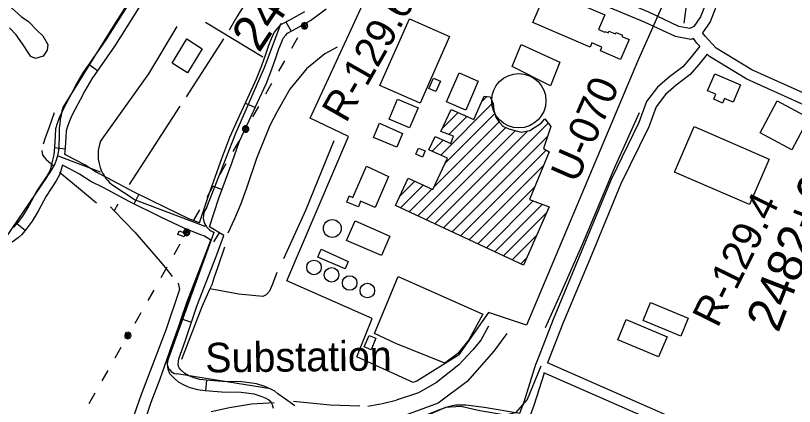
# Model space of a CAD drawing. Extents: x 3535183 to 3573198, y 534952 to 560562.
# Drawn here: x 3552352 to 3554542, y 543961 to 545059 of the extents above; entities that cross this region are included whole.
import ezdxf

# ---------------------------------------------------------------- set-up
doc = ezdxf.new("R2010")
doc.units = 0
for name, color, linetype in [('V-BLDG-OTLN', 7, 'Continuous'), ('V-DOMW-TANK', 7, 'Continuous'), ('V-RAIL-TRAK', 7, 'Continuous'), ('V-RIVR-RANG-IDEN', 7, 'Continuous'), ('V-ROAD-CNTR', 7, 'Continuous'), ('V-SITE-OTLN', 7, 'Continuous'), ('V-SITE-OTLN-IDEN', 7, 'Continuous'), ('V-SITE-VEGE', 7, 'Continuous'), ('V-SURV-IDEN', 7, 'Continuous'), ('V-TOPO-SHOR', 7, 'Continuous'), ('V-UTIL-LINE', 7, 'Continuous')]:
    doc.layers.add(name, color=color, linetype=linetype)

msp = doc.modelspace()

# ---------------------------------------------------------------- linework, layer by layer
at = {"layer": 'V-BLDG-OTLN'}
for p, q in [((3553662.7, 544818), (3553677, 544832.4)), ((3553547.4, 544667.3), (3553694.1, 544814.1)), ((3553551.9, 544742.6), (3553596.1, 544786.8)), ((3553559.7, 544644.3), (3553699.2, 544783.8)), ((3553570.1, 544725.5), (3553620.9, 544776.2)), ((3553529, 544578.2), (3553711.8, 544761)), ((3553555, 544462.9), (3553849.5, 544757.3)), ((3553482.6, 544496.5), (3553730.9, 544744.9)), ((3553506.7, 544485.3), (3553757.8, 544736.4)), ((3553530.9, 544474.1), (3553792.6, 544735.8)), ((3553523.2, 544678.5), (3553554.2, 544709.5)), ((3553579.2, 544451.6), (3553848.2, 544720.7)), ((3553603.3, 544440.4), (3553844.2, 544681.3)), ((3553627.4, 544429.2), (3553836.5, 544638.3)), ((3553432.4, 544552.4), (3553474.1, 544594)), ((3553434.3, 544519), (3553498.2, 544582.8)), ((3553651.6, 544418), (3553812.1, 544578.5)), ((3553458.5, 544507.7), (3553522.3, 544571.6)), ((3553675.7, 544406.8), (3553807.5, 544538.5)), ((3553699.8, 544395.6), (3553833.3, 544529.1)), ((3553724, 544384.3), (3553845.1, 544505.5)), ((3553748.1, 544373.1), (3553816.8, 544441.8)), ((3553772.3, 544361.9), (3553788.4, 544378))]:
    msp.add_line(p, q, dxfattribs=at)
for points in [[(3553967.4, 544970.8), (3553806.4, 545040.1), (3553846, 545132), (3554008.8, 545061.9), (3553991, 545020.4), (3554008.6, 545012.9), (3554009.5, 545015), (3554018.5, 545011.1), (3554020.4, 545015.6), (3554039.1, 545007.6), (3554040.8, 545011.7), (3554058.6, 545004.1), (3554057.1, 545000.5), (3554077.1, 544991.9), (3554053, 544936), (3553996.4, 544960.3), (3554000.7, 544970.2), (3553972.4, 544982.4)], [(3553571.9, 545000.6), (3553489.1, 544812.9), (3553376.5, 544862.6), (3553459.4, 545050.3)], [(3552876.7, 544966.2), (3552835.4, 544898.7), (3552791.7, 544925.3), (3552833.6, 544993.9)], [(3553748.7, 544916.7), (3553773.9, 544977.7), (3553881.9, 544928.5), (3553856.5, 544862.4)], [(3553546.8, 544875.2), (3553534, 544845.9), (3553514.2, 544854.5), (3553527, 544883.8)], [(3553563.8, 544816.6), (3553599.4, 544898.4), (3553653.1, 544875.1), (3553617.6, 544793.3)], [(3554390.4, 544864.9), (3554369.7, 544816), (3554345.7, 544826.2), (3554340.2, 544813.4), (3554315.2, 544824.1), (3554321.2, 544838.2), (3554297.8, 544848), (3554318, 544895.6)], [(3553483.6, 544800), (3553459.9, 544744), (3553402.2, 544768.4), (3553426, 544824.4)], [(3553779.7, 544358.5), (3553420, 544525.6), (3553455.7, 544602.6), (3553525.3, 544570.3), (3553566.3, 544658.6), (3553514.3, 544682.6), (3553531.4, 544719.2), (3553576.2, 544700.2), (3553583.1, 544721), (3553547.5, 544733.3), (3553576.6, 544795.2), (3553640.3, 544767.8), (3553669.5, 544833.3), (3553686.8, 544831.2), (3553695.1, 544811.9), (3553696.4, 544792.8), (3553703, 544771.8), (3553713.1, 544759.4), (3553721.6, 544748.8), (3553738.8, 544741.5), (3553773.4, 544732.1), (3553797.8, 544736.8), (3553829.5, 544757), (3553840.1, 544769), (3553857.1, 544747.8), (3553836.7, 544685.7), (3553852.2, 544676.7), (3553797.3, 544542.3), (3553852.5, 544522)], [(3554582.5, 544771.7), (3554534.6, 544682.3), (3554445.3, 544730.2), (3554493.2, 544819.6)], [(3553424, 544689.4), (3553358.1, 544717.1), (3553374.9, 544757), (3553440.3, 544727.9)], [(3554416, 544528.4), (3554205, 544619.6), (3554260.2, 544747.3), (3554471.2, 544656.2)], [(3553496.4, 544661.6), (3553477.5, 544669.8), (3553485, 544687.3), (3553504, 544679.1)], [(3553400.1, 544607.7), (3553362.9, 544520.4), (3553321.8, 544537.9), (3553315.8, 544522.2), (3553283.1, 544534.8), (3553290.2, 544553.2), (3553300.6, 544548.4), (3553338.5, 544636.1)], [(3553381.2, 544384.9), (3553282.8, 544427.7), (3553306.6, 544482.7), (3553404.6, 544440)], [(3552825.6, 544437.5), (3552807.6, 544444.5), (3552811.6, 544454.8), (3552829.7, 544447.8)], [(3553278.9, 544347.9), (3553201.9, 544380.4), (3553211.5, 544403.1), (3553287.5, 544368.4)], [(3554222.8, 544159.1), (3554116.9, 544203), (3554137.7, 544253.2), (3554243.6, 544209.3)], [(3554160, 544100.5), (3554045.4, 544148.8), (3554069.3, 544205.4), (3554183.9, 544157.1)], [(3553331.7, 544128.4), (3553345.8, 544161), (3553364.9, 544153.5), (3553352.1, 544120.7)]]:
    msp.add_lwpolyline(points, close=True, dxfattribs=at)
at = {"layer": 'V-DOMW-TANK'}
for centre, radius in [((3553767, 544820), 76.3), ((3553242.4, 544461.2), 25.2), ((3553190.9, 544351.9), 20.5), ((3553240.4, 544331), 20.5), ((3553291.3, 544308), 20.5), ((3553341, 544286.8), 20.5)]:
    msp.add_circle(centre, radius, dxfattribs=at)
at = {"layer": 'V-RAIL-TRAK'}
msp.add_lwpolyline([(3552706.3, 543894.3), (3552733.3, 543972.8), (3552758.1, 544039.2), (3552791.3, 544132.3), (3552829.9, 544238.3), (3552884.3, 544384.4)], dxfattribs=at)
at = {"layer": 'V-ROAD-CNTR'}
for p, q in [((3553112.2, 545041.7), (3553126.7, 545015.4)), ((3552581.9, 544904.5), (3552557.3, 544921.7)), ((3552998.5, 544813.7), (3553025.6, 544800.9)), ((3552491, 544684.3), (3552461.2, 544687.6)), ((3552904.3, 544580.9), (3552932.5, 544570.6)), ((3552685.1, 544530.1), (3552698.5, 544556.9)), ((3552378.3, 544455.2), (3552355.5, 544474.6)), ((3552909.4, 544423.4), (3552925, 544449)), ((3552817.9, 544207.6), (3552846.3, 544198)), ((3552887, 544004.8), (3552889.3, 544034.7))]:
    msp.add_line(p, q, dxfattribs=at)
for points in [[(3554258.3, 544995), (3554251.1, 544991.8), (3554208, 545000.2), (3554120.5, 545041.3), (3553849.7, 545154.3), (3553626.3, 545251.5), (3553505.8, 545306.1), (3553470.6, 545333.9), (3553478.5, 545381.5), (3553504, 545435.5), (3553537.1, 545511.9), (3553564.5, 545565.1), (3553571.2, 545591.4)], [(3554354.4, 545238.5), (3554338.9, 545202.4), (3554306.8, 545129.1), (3554278, 545056.2), (3554259.6, 545028.4), (3554247.5, 545023), (3554217.4, 545028.9), (3554132.7, 545068.8), (3553861.5, 545181.9), (3553638.5, 545278.9), (3553521.5, 545331.9), (3553503.1, 545346.5), (3553507.4, 545372.5), (3553531.3, 545423.1), (3553564.3, 545499), (3553592.8, 545554.4), (3553600.3, 545584)], [(3552872.4, 545415.8), (3552629.7, 545035.4), (3552485.2, 544803.4)], [(3554382, 545226.7), (3554366.4, 545190.5), (3554334.5, 545117.5), (3554304.7, 545042.2), (3554283.9, 545010.8)], [(3552694.3, 545132.5), (3552605.5, 544990.9), (3552541, 544898.3), (3552520.1, 544862.6), (3552506.8, 544836.7), (3552492.7, 544810.3), (3552483.2, 544792), (3552474.1, 544772.1), (3552468.9, 544756.5), (3552464.4, 544741), (3552462.6, 544720.1), (3552461.5, 544689.9), (3552459, 544667.8), (3552458.3, 544664.6), (3552455, 544649.1), (3552448.5, 544625.4), (3552440.3, 544610.5), (3552411.7, 544567.1), (3552389.1, 544525.2), (3552373, 544498.8), (3552355.3, 544474.4), (3552346.2, 544463.7)], [(3552719.5, 545116.4), (3552630.5, 544974.3), (3552566.3, 544882.1), (3552546.4, 544848.1), (3552533.4, 544822.8), (3552519.3, 544796.3), (3552510.1, 544778.9), (3552502.1, 544761.1), (3552497.5, 544747.5), (3552494, 544735.5), (3552492.6, 544718.3), (3552491.4, 544687.7), (3552489.4, 544669.4)], [(3552896.8, 544466.2), (3552923.6, 544546.1), (3552960.4, 544647.2), (3552981.6, 544706.6), (3553008.8, 544765), (3553032.4, 544815.4), (3553057.3, 544869.8), (3553072.1, 544908.9), (3553083.8, 544940.8), (3553092.5, 544965.8), (3553099.1, 544984), (3553104.7, 544996.2), (3553111.3, 545004.4), (3553116.5, 545009.8), (3553141.2, 545023.4), (3553181.3, 545045.9), (3553224.7, 545078.4)], [(3552868.8, 544477.2), (3552895.3, 544556), (3552932.2, 544657.4), (3552953.8, 544718), (3552981.6, 544777.7), (3553005.2, 544828), (3553029.6, 544881.3), (3553043.9, 544919.4), (3553055.5, 544951), (3553064.3, 544975.8), (3553071.3, 544995.3), (3553079, 545012.2), (3553088.8, 545024.3), (3553098.1, 545033.9), (3553126.7, 545049.6), (3553164.8, 545071.1)], [(3553046.7, 544942.7), (3552886.1, 545040.3)], [(3552889.9, 544521.2), (3552970.9, 544729.1), (3553051.7, 544913.9), (3553098.7, 545037.6)], [(3552805.1, 545028.3), (3552725.1, 544895.5), (3552590, 544705.2)], [(3554275.7, 544973.3), (3554267.5, 544982), (3554258.3, 544995)], [(3555279, 544526.9), (3555062, 544614.8), (3554814, 544719.7), (3554595.6, 544829.5), (3554421.9, 544907.2), (3554322.3, 544967.5), (3554290.8, 545001.1), (3554283.9, 545010.8)], [(3554275.7, 544973.3), (3554250, 544940.8), (3554228.6, 544915.4), (3554190.8, 544887.2), (3554157.4, 544858.4), (3554126.1, 544817.5), (3554104.8, 544758.8), (3554026.3, 544599.2), (3553943.4, 544397.9), (3553863.4, 544205.9), (3553814.6, 544080.2)], [(3554296.5, 544951.2), (3554273.2, 544921.8), (3554249.2, 544893.4), (3554209.6, 544863.8), (3554179.4, 544837.7), (3554152.8, 544802.9), (3554132.4, 544747), (3554053.7, 544586.9), (3553971.1, 544386.4), (3553891.2, 544194.7), (3553848.1, 544083.5)], [(3554904, 544649), (3554801.4, 544692.5), (3554582.7, 544802.4), (3554407.9, 544880.6), (3554303.2, 544944), (3554296.5, 544951.2)], [(3552590.6, 544619.4), (3552470, 544665.2)], [(3552868.9, 544477.1), (3552839.3, 544488.7), (3552773.3, 544519.7), (3552684.9, 544563.7), (3552611.5, 544603), (3552578, 544619.7), (3552546.7, 544639.9), (3552521.3, 544653.4), (3552494, 544667.5), (3552489.4, 544669.9)], [(3552483.6, 544639.8), (3552476.5, 544614.1), (3552466, 544595), (3552437.5, 544551.7), (3552415.1, 544510.2), (3552397.9, 544482.2), (3552378.9, 544455.8), (3552367.9, 544442.9), (3552359.3, 544434.9), (3552341.8, 544422.6)], [(3553076.6, 543955.9), (3553073.9, 543965.7), (3553071.8, 543971), (3553070.6, 543972.7), (3553070.4, 543972.9), (3553062.9, 543979.6), (3553056.5, 543983.1), (3553042.4, 543989.2), (3553023, 543995.5), (3552986.2, 544000.2), (3552930.9, 544001.4), (3552885.1, 544004.9), (3552863.8, 544007.6), (3552842.8, 544013.2), (3552825.7, 544020.6), (3552809.8, 544029.3), (3552795.5, 544042.7), (3552785.7, 544053.3), (3552780.8, 544065.6), (3552778.9, 544079.9), (3552781.8, 544101.5), (3552799.9, 544154.4), (3552833.3, 544253.4), (3552887.4, 544393.3), (3552900.5, 544428.8), (3552883.3, 544439.3), (3552872.6, 544443.5), (3552827.5, 544461.2), (3552760.2, 544492.7), (3552671.1, 544537.1), (3552597.8, 544576.4), (3552563.1, 544593.6), (3552531.5, 544614), (3552507.4, 544626.8), (3552483.4, 544639.2)], [(3552440.1, 544607.4), (3552323.5, 544434.5), (3552268.2, 544317.9), (3552048.6, 543967.3), (3551834.5, 543637.2), (3551594.7, 543273.1), (3551437.9, 543043.2), (3551150.2, 542586.2), (3550795.9, 542040.6), (3550722.5, 541934), (3550574, 541685), (3550320.6, 541311), (3550099, 540961.2), (3549982.7, 540770.2), (3549939.7, 540703.8)], [(3552622.1, 544584.5), (3552687.9, 544541.6), (3552884.4, 544467.7)], [(3553089.3, 543996.2), (3553080.4, 544004.3), (3553069.7, 544010.1), (3553053, 544017.3), (3553029.5, 544024.9), (3552988.4, 544030.1), (3552932.4, 544031.4), (3552888.1, 544034.8), (3552869.6, 544037.1), (3552852.7, 544041.6), (3552838.9, 544047.6), (3552827.6, 544053.8), (3552816.7, 544063.9), (3552811.5, 544069.6), (3552810, 544073.2), (3552809.2, 544079.8), (3552811.2, 544094.6), (3552828.3, 544144.7), (3552861.5, 544243.2), (3552915.4, 544382.7), (3552937.2, 544441.6), (3552896.6, 544466.3), (3552896.5, 544466.3)], [(3552777.8, 544084.9), (3552910.2, 544450.4)], [(3553828.6, 544074.8), (3553824.9, 544065.4), (3553790.5, 543980.6), (3553757.3, 543943), (3553729.5, 543937), (3553657.1, 543949.3), (3553604, 543961.4), (3553560.7, 543958), (3553496.2, 543930.1), (3553404.8, 543900.4), (3553356.6, 543883.3), (3553273.7, 543885.4), (3553204.7, 543891.6), (3553131.3, 543886.4), (3552997.8, 543858.4), (3552945.7, 543829.5), (3552893.6, 543783.2), (3552833.4, 543711.7), (3552793.8, 543633.2), (3552766, 543544.9), (3552744.2, 543440.3), (3552734, 543304.6)], [(3553769.6, 543942.3), (3553781.6, 543974.3), (3553815.8, 544082.5)], [(3554528, 543798.1), (3554244.5, 543909.7), (3553848.1, 544083.5)], [(3553068.3, 544010.6), (3552804.8, 544052.6)], [(3553565.5, 543419.5), (3553592.2, 543476.2), (3553647.3, 543593.2), (3553742.5, 543810.6), (3553771.5, 543874.5), (3553793, 543919.1), (3553810, 543964.5), (3553838.8, 544055.7)], [(3554480.1, 543784.7), (3554233, 543882), (3553837.1, 544055.6)], [(3553137.4, 543962.7), (3553110.9, 543981.6), (3553088.8, 543996.5)], [(3553769.4, 543941.8), (3553669.8, 543958.3), (3553618, 543965.1), (3553589.1, 543965.2), (3553568.5, 543960.6), (3553543.5, 543951.7), (3553513.1, 543939.3), (3553487.9, 543927), (3553460, 543914.3), (3553416.2, 543898.5), (3553390.1, 543891.1), (3553375.7, 543888.5), (3553360.3, 543887.5), (3553344, 543887.3), (3553316.7, 543886.5), (3553246.7, 543883.5)]]:
    msp.add_lwpolyline(points, dxfattribs=at)
for centre, radius, start, end in [((3552765.9, 544722.5), 292.1, 163.9232, 183.058), ((3552337.3, 544698.2), 137.1, 318.5531, 3.6491), ((3552694, 544668.2), 110.3, 160.3987, 229.3278), ((3552924.2, 544492.7), 44.6, 140.2705, 251.7169), ((3552809.6, 544084), 31.8, 178.3908, 261.2545)]:
    msp.add_arc(centre, radius, start, end, dxfattribs=at)
at = {"layer": 'V-SITE-OTLN'}
for points in [[(3554146.4, 545033.6), (3554101, 544929.9), (3553788.2, 544189.9), (3553681.5, 544225.2), (3553597.8, 544105.7), (3553480.6, 544032.3), (3553469.5, 544028.4), (3553311.2, 544100.6), (3553354.7, 544208.5), (3553114.5, 544314), (3553288.1, 544719.5), (3553180.4, 544771.3), (3553385.1, 545216), (3553426.1, 545198.7), (3553553.5, 545497.7), (3554216.6, 545193.4)], [(3553361.2, 544166.3), (3553427.7, 544325.9), (3553665.8, 544220.1), (3553626.6, 544148.6), (3553595.6, 544110.4), (3553559.3, 544082.5), (3553421.5, 544138.3)]]:
    msp.add_lwpolyline(points, close=True, dxfattribs=at)
at = {"layer": 'V-SITE-VEGE'}
msp.add_lwpolyline([(3552340.4, 545080.7), (3552367.3, 545057.1), (3552387.6, 545042.4), (3552412.7, 545017.1), (3552427.9, 545002.6), (3552442.6, 544977.7), (3552440.2, 544962.1), (3552436.6, 544957), (3552429.2, 544945.1), (3552408, 544939), (3552394.3, 544944.7), (3552391.1, 544950.1), (3552371.3, 544980.4), (3552353.2, 545005.4), (3552334.8, 545025.2)], dxfattribs=at)
at = {"layer": 'V-TOPO-SHOR'}
for p, q in [((3552936.5, 544994.2), (3552831.2, 544831.2)), ((3552813.7, 544804.9), (3552671.4, 544585.1)), ((3552639.7, 544529.8), (3552628.8, 544511.2))]:
    msp.add_line(p, q, dxfattribs=at)
for points in [[(3553198.2, 545412.8), (3553164.8, 545359.9), (3553106.6, 545267.6), (3552974.3, 545056.1), (3552952.2, 545018.8)], [(3554109.6, 545248.1), (3554171.5, 545224.7), (3554205.5, 545211.9), (3554232, 545199.3), (3554248.5, 545183.6), (3554248.5, 545152), (3554239.4, 545101.3), (3554230.7, 545037.8)], [(3553255.9, 544970.6), (3553221, 544952.2), (3553169.9, 544909.8), (3553123.3, 544852.4), (3553106.6, 544824.3), (3553086.1, 544787.7), (3553066.4, 544750.2), (3553029, 544657.7), (3553001.5, 544574.4), (3552985, 544530.7), (3552966.9, 544488.7), (3552948.9, 544448.5)], [(3552460.5, 544786), (3552445, 544743.1), (3552435.2, 544715.6), (3552429.6, 544697.7)], [(3554105.1, 544786), (3554034.6, 544627.9), (3553945.9, 544417.8), (3553883.3, 544275.6), (3553841.2, 544182.1)], [(3553246.5, 544707.7), (3553166.9, 544511.6), (3553105.2, 544375.6)], [(3552425.4, 544680.5), (3552427.3, 544667.2), (3552437.3, 544654.7), (3552457.7, 544638.4)], [(3552475.3, 544619.5), (3552529.1, 544575.5), (3552579, 544532.9)], [(3552618.6, 544521.9), (3552628.8, 544511.2), (3552686.9, 544450.4), (3552763.6, 544362.3), (3552776.1, 544347), (3552791.8, 544326.4)], [(3552939.5, 544408.8), (3552920.9, 544353.1), (3552909.3, 544321.3), (3552903.4, 544303.3), (3552898.3, 544291.9), (3552875.8, 544240.8), (3552818, 544093.5)], [(3553086.4, 544338), (3553074.7, 544304.6), (3553066.2, 544284.9), (3553056.2, 544274.9), (3553047.3, 544270), (3552979.8, 544276.9), (3552898.3, 544291.9)], [(3552809.4, 544307.5), (3552813.1, 544290.8), (3552811.1, 544283.9), (3552774.9, 544178.3), (3552703.5, 543992.3), (3552615.7, 543740.8), (3552526.7, 543505.1), (3552468.1, 543335.1), (3552453.7, 543298.2)], [(3553681.4, 544187.2), (3553659.8, 544147.7), (3553637.8, 544119.9), (3553598, 544077.8), (3553535.3, 544028.8), (3553484.4, 543999.7), (3553421.6, 543978.8)], [(3553733.1, 544166.3), (3553696.3, 544116.4), (3553622.1, 544031.4), (3553539.7, 543970.7), (3553440.8, 543933.7)], [(3552901.3, 543947.2), (3552953, 543958.3), (3553015.1, 543969), (3553079, 543972.5)], [(3553133, 543975.6), (3553236.8, 543965.8), (3553319.6, 543962.5)], [(3553342.1, 543961.6), (3553383.9, 543969.8), (3553421.6, 543978.8)]]:
    msp.add_lwpolyline(points, dxfattribs=at)
at = {"layer": 'V-UTIL-LINE'}
for points in [[(3553164.3, 545030.6), (3553167.1, 545030.9), (3553165.6, 545032.7), (3553162.9, 545032.4), (3553161.8, 545029.7), (3553164.6, 545027.9), (3553169.2, 545029), (3553169.6, 545033.2), (3553166.1, 545036.7), (3553161.7, 545035.7), (3553158.6, 545032.4), (3553159.5, 545027.6), (3553164.1, 545024.6), (3553172.1, 545026.2), (3553173.2, 545029.5), (3553173, 545033), (3553171.4, 545036.2), (3553168.7, 545038.5), (3553165.4, 545039.6), (3553161.9, 545039.3), (3553158.8, 545037.8), (3553156.5, 545035.1), (3553155.3, 545031.8), (3553155.6, 545028.3), (3553157.2, 545025.1), (3553159.8, 545022.8), (3553163.1, 545021.7), (3553166.6, 545022), (3553169.8, 545023.5), (3553172.1, 545026.2)], [(3553144.9, 544996.8), (3553128.1, 544967.2)], [(3553108.2, 544932.5), (3553091.4, 544903)], [(3553071.5, 544868.3), (3553054.7, 544838.7)], [(3553034.8, 544804), (3553018, 544774.5)], [(3552998.6, 544740.6), (3553001.5, 544740.8), (3553000, 544742.6), (3552997.3, 544742.3), (3552996.1, 544739.6), (3552999, 544737.8), (3553003.5, 544738.9), (3553003.9, 544743.2), (3553000.5, 544746.6), (3552996, 544745.7), (3552993, 544742.3), (3552993.8, 544737.6), (3552998.5, 544734.6), (3553006.5, 544736.1), (3553007.6, 544739.5), (3553007.3, 544743), (3553005.8, 544746.1), (3553003.1, 544748.4), (3552999.8, 544749.5), (3552996.3, 544749.3), (3552993.1, 544747.7), (3552990.8, 544745.1), (3552989.7, 544741.7), (3552990, 544738.2), (3552991.5, 544735.1), (3552994.2, 544732.8), (3552997.5, 544731.7), (3553001, 544731.9), (3553004.2, 544733.5), (3553006.5, 544736.1)], [(3552979.3, 544706.7), (3552962.5, 544677.2)], [(3552942.6, 544642.5), (3552925.8, 544613)], [(3552905.9, 544578.2), (3552889.1, 544548.7)], [(3552869.2, 544514), (3552852.4, 544484.4)], [(3552833, 544450.6), (3552835.9, 544450.8), (3552834.4, 544452.6), (3552831.7, 544452.3), (3552830.5, 544449.6), (3552833.4, 544447.8), (3552837.9, 544448.9), (3552838.3, 544453.2), (3552834.9, 544456.6), (3552830.4, 544455.6), (3552827.4, 544452.3), (3552828.2, 544447.6), (3552832.8, 544444.5), (3552840.8, 544446.1), (3552841.9, 544449.4), (3552841.7, 544452.9), (3552840.1, 544456.1), (3552837.5, 544458.4), (3552834.2, 544459.5), (3552830.6, 544459.2), (3552827.5, 544457.7), (3552825.2, 544455), (3552824.1, 544451.7), (3552824.3, 544448.2), (3552825.9, 544445), (3552828.6, 544442.7), (3552831.9, 544441.6), (3552835.4, 544441.9), (3552838.5, 544443.4), (3552840.8, 544446.1)], [(3552813.7, 544416.7), (3552796.8, 544387.2)], [(3552777, 544352.4), (3552760.1, 544322.9)], [(3552740.3, 544288.2), (3552723.4, 544258.7)], [(3552703.6, 544223.9), (3552686.7, 544194.4)], [(3552667.4, 544160.5), (3552670.3, 544160.8), (3552668.8, 544162.6), (3552666, 544162.2), (3552664.9, 544159.6), (3552667.7, 544157.7), (3552672.3, 544158.9), (3552672.7, 544163.1), (3552669.2, 544166.6), (3552664.8, 544165.6), (3552661.8, 544162.3), (3552662.6, 544157.5), (3552667.2, 544154.5), (3552675.2, 544156.1), (3552676.3, 544159.4), (3552676.1, 544162.9), (3552674.5, 544166), (3552671.9, 544168.3), (3552668.5, 544169.5), (3552665, 544169.2), (3552661.9, 544167.6), (3552659.6, 544165), (3552658.5, 544161.7), (3552658.7, 544158.2), (3552660.3, 544155), (3552662.9, 544152.7), (3552666.3, 544151.6), (3552669.8, 544151.8), (3552672.9, 544153.4), (3552675.2, 544156.1)], [(3552648.1, 544126.7), (3552631.2, 544097.1)], [(3552611.4, 544062.4), (3552594.5, 544032.9)], [(3552574.7, 543998.1), (3552557.8, 543968.6)]]:
    msp.add_lwpolyline(points, dxfattribs=at)

# ---------------------------------------------------------------- texts
at = {"layer": 'V-RIVR-RANG-IDEN'}
for s, rotation, p in [('R-129.6', 60.3164, (3553281.1, 544754.9)), ('U-070', 66.3743, (3553929.9, 544585.7)), ('R-129.4', 63.7354, (3554326.1, 544179.6))]:
    msp.add_text(s, height=83, rotation=rotation, dxfattribs=at).set_placement(p)
at = {"layer": 'V-SITE-OTLN-IDEN'}
msp.add_text('Substation', height=83, rotation=0.6296, dxfattribs=at).set_placement((3552885.5, 544056.7))
at = {"layer": 'V-SURV-IDEN'}
for s, rotation, p in [('2468+19.8', 56.3579, (3553036.4, 544952.2)), ('2482+65.4', 68.7522, (3554496.6, 544166))]:
    msp.add_text(s, height=100, rotation=rotation, dxfattribs=at).set_placement(p)

doc.saveas('drawing.dxf')
